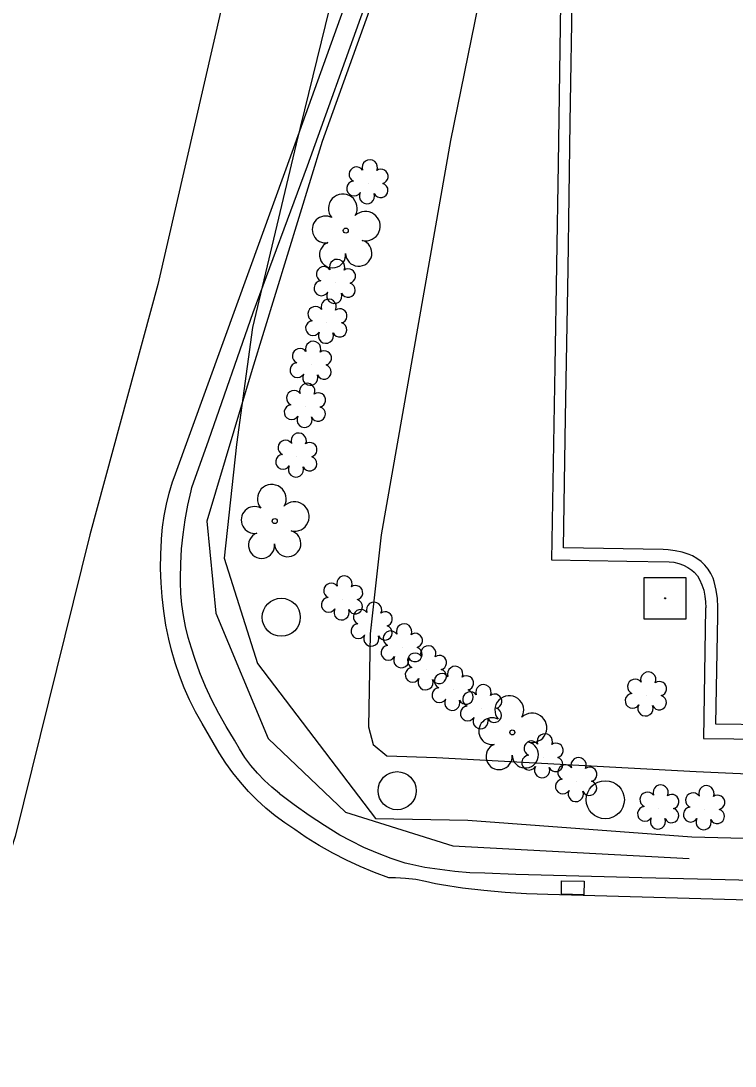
# Model space of a CAD drawing. Extents: x 1614427 to 1617186, y 896524 to 905462.
# Drawn here: x 1616144.4 to 1616236.7, y 899358 to 899493 of the extents above; entities that cross this region are included whole.
import ezdxf

# ---------------------------------------------------------------- set-up
doc = ezdxf.new("R2010")
doc.units = 0
for name, color, linetype in [('Exist Roads Curbs', 7, 'Continuous'), ('Exist Roads EOP', 7, 'Continuous'), ('Exist Roads EOP Other', 7, 'Continuous'), ('Exist Structure Minor Catch Basin', 7, 'Continuous'), ('Exist Utilities Gas UG Line SUE LOS B', 7, 'Continuous'), ('Exist Utilities Other Pole CELL', 7, 'Continuous'), ('Exist Utilities Other Pole With Base CELL', 7, 'Continuous'), ('Exist Utilities Telephone UG FO SUE LOS B', 7, 'Continuous'), ('Exist Utilities Water UG Line SUE LOS B', 7, 'Continuous'), ('Exist Vegetation Shrub CELL', 7, 'Continuous'), ('Exist Vegetation Tree CELL', 7, 'Continuous')]:
    doc.layers.add(name, color=color, linetype=linetype)

msp = doc.modelspace()

# ---------------------------------------------------------------- linework, layer by layer
at = {"layer": 'Exist Roads Curbs'}
for points in [[(1616214.15, 899498.27), (1616213.81, 899474.57), (1616213.36, 899448.4), (1616212.96, 899423.44), (1616222.67, 899423.26), (1616228.13, 899423.18), (1616228.77, 899423.11), (1616229.39, 899422.96), (1616229.99, 899422.74), (1616230.56, 899422.44), (1616231.08, 899422.08), (1616231.39, 899421.83), (1616231.79, 899421.36), (1616232.05, 899420.89), (1616232.37, 899420.2), (1616232.61, 899419.48), (1616232.77, 899418.74), (1616232.86, 899417.99), (1616232.87, 899417.23), (1616232.86, 899417.16), (1616232.6, 899400.33), (1616248.28, 899400.16)], [(1616244.34, 899381.88), (1616224.61, 899382.36), (1616208.35, 899382.78), (1616204.35, 899382.93), (1616202.4, 899383.01), (1616200.45, 899383.16), (1616198.51, 899383.4), (1616196.57, 899383.7), (1616194.65, 899384.09), (1616194.03, 899384.23), (1616192.24, 899384.84), (1616190.47, 899385.52), (1616188.72, 899386.28), (1616187.01, 899387.11), (1616185.62, 899387.85), (1616183.61, 899389.09), (1616181.64, 899390.4), (1616179.71, 899391.77), (1616177.83, 899393.21), (1616177.81, 899393.23), (1616176.81, 899394.05), (1616175.86, 899394.93), (1616174.96, 899395.87), (1616174.12, 899396.86), (1616173.35, 899397.9), (1616172.64, 899398.99), (1616172, 899400.11), (1616170.91, 899401.9), (1616169.96, 899403.58), (1616169.08, 899405.3), (1616168.27, 899407.06), (1616167.54, 899408.84), (1616166.88, 899410.66), (1616166.45, 899412.01), (1616166.02, 899413.39), (1616165.67, 899414.79), (1616165.4, 899416.21), (1616165.2, 899417.64), (1616165.08, 899419.08), (1616165.04, 899420.53), (1616165.04, 899421.03), (1616165.07, 899422.92), (1616165.17, 899424.82), (1616165.36, 899426.71), (1616165.62, 899428.59), (1616165.96, 899430.46), (1616166.39, 899432.31), (1616166.5, 899432.76), (1616168.68, 899438.9), (1616174.42, 899455.37), (1616181.44, 899474.29), (1616188.71, 899494.53)]]:
    msp.add_lwpolyline(points, dxfattribs=at)
at = {"layer": 'Exist Roads EOP'}
msp.add_lwpolyline([(1616239.85, 899379.41), (1616212.49, 899380.19), (1616209.73, 899380.28), (1616206.97, 899380.45), (1616204.21, 899380.7), (1616201.47, 899381.03), (1616198.76, 899381.46), (1616197.98, 899381.59), (1616196.68, 899381.85), (1616195.41, 899382.11), (1616194.11, 899382.26), (1616192.8, 899382.33), (1616191.94, 899382.34), (1616190.08, 899383.03), (1616188.25, 899383.79), (1616186.45, 899384.63), (1616184.69, 899385.54), (1616182.96, 899386.52), (1616181.28, 899387.57), (1616179.8, 899388.57), (1616178.5, 899389.43), (1616177.25, 899390.36), (1616176.05, 899391.35), (1616174.9, 899392.4), (1616173.8, 899393.51), (1616172.76, 899394.68), (1616171.79, 899395.9), (1616170.87, 899397.16), (1616170.03, 899398.47), (1616169.25, 899399.82), (1616167.81, 899402.3), (1616166.97, 899403.8), (1616166.2, 899405.32), (1616165.5, 899406.89), (1616164.88, 899408.48), (1616164.33, 899410.1), (1616163.86, 899411.75), (1616163.52, 899413.16), (1616163.15, 899414.96), (1616162.87, 899416.79), (1616162.65, 899418.62), (1616162.52, 899420.46), (1616162.46, 899422.3), (1616162.47, 899424.14), (1616162.57, 899425.98), (1616162.58, 899426.13), (1616162.71, 899427.63), (1616162.92, 899429.11), (1616163.21, 899430.59), (1616163.57, 899432.04), (1616164.01, 899433.48), (1616164.22, 899434.06), (1616170.52, 899451.48), (1616178.69, 899473.94), (1616186.08, 899494.49)], dxfattribs=at)
at = {"layer": 'Exist Roads EOP Other'}
msp.add_lwpolyline([(1616240.78, 899402.1), (1616234.16, 899402.19), (1616234.45, 899416.2), (1616234.45, 899417.31), (1616234.37, 899418.42), (1616234.2, 899419.52), (1616233.96, 899420.61), (1616233.84, 899421.04), (1616233.55, 899421.65), (1616233.18, 899422.21), (1616232.75, 899422.72), (1616232.27, 899423.19), (1616231.73, 899423.59), (1616231.15, 899423.92), (1616230.73, 899424.11), (1616229.84, 899424.39), (1616228.93, 899424.59), (1616228.01, 899424.71), (1616227.39, 899424.75), (1616214.48, 899424.99), (1616214.76, 899441.82), (1616215.1, 899460.96), (1616215.36, 899479.92), (1616215.66, 899497.93)], dxfattribs=at)
at = {"layer": 'Exist Structure Minor Catch Basin'}
msp.add_lwpolyline([(1616214.26, 899381.97), (1616217.15, 899381.9), (1616217.11, 899380.17), (1616214.22, 899380.25)], close=True, dxfattribs=at)
at = {"layer": 'Exist Utilities Gas UG Line SUE LOS B'}
msp.add_lwpolyline([(1616223.1, 899656.86), (1616211.93, 899614.15), (1616206.41, 899591.28), (1616204.23, 899585.74), (1616199.06, 899556.48), (1616187.46, 899507.75), (1616179.95, 899477.17), (1616174.33, 899453.44), (1616172.28, 899438.3), (1616170.68, 899423.65), (1616174.99, 899410.03), (1616190.2, 899390.02), (1616202.16, 899389.81), (1616231.06, 899387.63), (1616247.84, 899387.2), (1616260.52, 899387.43), (1616264.29, 899386.89), (1616281.13, 899384.3), (1616319.56, 899382.76), (1616367.63, 899381.53), (1616426.12, 899380.09), (1616473.53, 899378.89), (1616513.61, 899378.26), (1616557.59, 899378.05)], dxfattribs=at)
at = {"layer": 'Exist Utilities Other Pole CELL'}
for centre in [(1616178.04, 899416), (1616193.01, 899393.6), (1616219.9, 899392.43)]:
    msp.add_circle(centre, 2.46, dxfattribs=at)
at = {"layer": 'Exist Utilities Other Pole With Base CELL'}
msp.add_line((1616227.62, 899418.45), (1616227.62, 899418.45), dxfattribs=at)
msp.add_lwpolyline([(1616224.9, 899421.15), (1616230.3, 899421.15), (1616230.3, 899415.75), (1616224.9, 899415.75), (1616224.9, 899421.15)], dxfattribs=at)
msp.add_circle((1616227.62, 899418.45), 0.0707, dxfattribs=at)
at = {"layer": 'Exist Utilities Telephone UG FO SUE LOS B'}
for points in [[(1616214.77, 899656.74), (1616205.17, 899614.27), (1616205.67, 899601.57), (1616206.78, 899581.86), (1616202.66, 899555.72), (1616197.61, 899519.87), (1616193.52, 899505.85), (1616183.34, 899477.46), (1616174.27, 899447.99), (1616168.42, 899428.4), (1616169.6, 899416.51), (1616176.34, 899400.32), (1616186.35, 899390.81), (1616200.22, 899386.46), (1616230.73, 899384.85)], [(1616149.45, 899608.3), (1616151.65, 899608.46), (1616188.38, 899611.81), (1616207.68, 899610.63), (1616215.12, 899608.85), (1616216.33, 899607.19), (1616215.47, 899598.51), (1616213.78, 899576.64), (1616212.53, 899561.31), (1616209.31, 899523.67), (1616199.92, 899477.56), (1616190.94, 899426.64), (1616189.51, 899413.84), (1616189.33, 899401.85), (1616189.9, 899399.55), (1616191.66, 899398.1), (1616198.1, 899397.89), (1616231.65, 899396.09), (1616264.93, 899394.59), (1616304.98, 899394.75), (1616347.91, 899394.68), (1616386.98, 899394.33)]]:
    msp.add_lwpolyline(points, dxfattribs=at)
at = {"layer": 'Exist Utilities Water UG Line SUE LOS B'}
msp.add_lwpolyline([(1616205.16, 899658.03), (1616191.69, 899595.33), (1616183.79, 899557.72), (1616173.96, 899510.49), (1616162.12, 899458.99), (1616153.34, 899426.63), (1616143.66, 899387.67), (1616129.79, 899345.08), (1616113.12, 899294), (1616097.38, 899250.2), (1616076.09, 899202.34), (1616057.7, 899163.22), (1616049.64, 899146.8), (1616026.97, 899101.57)], dxfattribs=at)
at = {"layer": 'Exist Vegetation Shrub CELL'}
for p, q in [((1616189.25, 899472.07), (1616189.25, 899472.07)), ((1616185.03, 899459.2), (1616185.03, 899459.2)), ((1616183.94, 899454.06), (1616183.94, 899454.06)), ((1616181.93, 899448.62), (1616181.93, 899448.62)), ((1616181.18, 899443.19), (1616181.18, 899443.19)), ((1616180.07, 899436.77), (1616180.07, 899436.77)), ((1616185.97, 899418.31), (1616185.97, 899418.31)), ((1616189.8, 899414.92), (1616189.8, 899414.92)), ((1616193.68, 899412.13), (1616193.68, 899412.13)), ((1616196.81, 899409.29), (1616196.81, 899409.29)), ((1616200.27, 899406.64), (1616200.27, 899406.64)), ((1616225.22, 899405.91), (1616225.22, 899405.91)), ((1616203.93, 899404.28), (1616203.93, 899404.28)), ((1616211.86, 899397.93), (1616211.86, 899397.93)), ((1616216.22, 899394.85), (1616216.22, 899394.85)), ((1616226.82, 899391.32), (1616226.82, 899391.32)), ((1616232.73, 899391.22), (1616232.73, 899391.22))]:
    msp.add_line(p, q, dxfattribs=at)
for centre, radius, start, end in [((1616187.77, 899473.2), 0.968, 35.8908, 245.4216), ((1616189.48, 899474.11), 0.99, 334.8391, 200.4717), ((1616190.92, 899472.94), 0.929, 284.4567, 126.0861), ((1616187.45, 899471.37), 0.955, 95.1099, 327.9534), ((1616190.89, 899471.14), 0.937, 204.9913, 73.4601), ((1616189.12, 899470.39), 0.984, 151.2797, 21.387), ((1616185.26, 899461.24), 0.99, 334.8391, 200.4717), ((1616183.55, 899460.32), 0.968, 35.8908, 245.4216), ((1616186.7, 899460.07), 0.929, 284.4567, 126.0861), ((1616183.23, 899458.49), 0.955, 95.1099, 327.9534), ((1616186.67, 899458.27), 0.937, 204.9913, 73.4601), ((1616184.9, 899457.51), 0.984, 151.2797, 21.387), ((1616184.17, 899456.1), 0.99, 334.8391, 200.4717), ((1616182.46, 899455.18), 0.968, 35.8908, 245.4216), ((1616185.61, 899454.93), 0.929, 284.4567, 126.0861), ((1616182.14, 899453.35), 0.955, 95.1099, 327.9534), ((1616185.58, 899453.13), 0.937, 204.9913, 73.4601), ((1616183.81, 899452.37), 0.984, 151.2797, 21.387), ((1616182.16, 899450.66), 0.99, 334.8391, 200.4717), ((1616180.45, 899449.75), 0.968, 35.8908, 245.4216), ((1616183.6, 899449.49), 0.929, 284.4567, 126.0861), ((1616180.13, 899447.92), 0.955, 95.1099, 327.9534), ((1616183.57, 899447.69), 0.937, 204.9913, 73.4601), ((1616181.8, 899446.94), 0.984, 151.2797, 21.387), ((1616181.41, 899445.23), 0.99, 334.8391, 200.4717), ((1616179.69, 899444.32), 0.968, 35.8908, 245.4216), ((1616182.85, 899444.06), 0.929, 284.4567, 126.0861), ((1616179.38, 899442.49), 0.955, 95.1099, 327.9534), ((1616182.81, 899442.26), 0.937, 204.9913, 73.4601), ((1616181.05, 899441.51), 0.984, 151.2797, 21.387), ((1616178.59, 899437.9), 0.968, 35.8908, 245.4216), ((1616180.3, 899438.81), 0.99, 334.8391, 200.4717), ((1616181.74, 899437.64), 0.929, 284.4567, 126.0861), ((1616178.27, 899436.07), 0.955, 95.1099, 327.9534), ((1616181.71, 899435.84), 0.937, 204.9913, 73.4601), ((1616179.94, 899435.09), 0.984, 151.2797, 21.387), ((1616186.2, 899420.35), 0.99, 334.8391, 200.4717), ((1616184.49, 899419.44), 0.968, 35.8908, 245.4216), ((1616187.64, 899419.18), 0.929, 284.4567, 126.0861), ((1616184.17, 899417.61), 0.955, 95.1099, 327.9534), ((1616187.6, 899417.38), 0.937, 204.9913, 73.4601), ((1616190.03, 899416.96), 0.99, 334.8391, 200.4717), ((1616185.84, 899416.63), 0.984, 151.2797, 21.387), ((1616188.32, 899416.05), 0.968, 35.8908, 245.4216), ((1616191.47, 899415.79), 0.929, 284.4567, 126.0861), ((1616188, 899414.21), 0.955, 95.1099, 327.9534), ((1616191.44, 899413.99), 0.937, 204.9913, 73.4601), ((1616193.91, 899414.17), 0.99, 334.8391, 200.4717), ((1616189.67, 899413.24), 0.984, 151.2797, 21.387), ((1616192.19, 899413.26), 0.968, 35.8908, 245.4216), ((1616195.35, 899413), 0.929, 284.4567, 126.0861), ((1616191.88, 899411.42), 0.955, 95.1099, 327.9534), ((1616195.31, 899411.2), 0.937, 204.9913, 73.4601), ((1616197.04, 899411.33), 0.99, 334.8391, 200.4717), ((1616193.55, 899410.45), 0.984, 151.2797, 21.387), ((1616195.32, 899410.41), 0.968, 35.8908, 245.4216), ((1616198.48, 899410.15), 0.929, 284.4567, 126.0861), ((1616195.01, 899408.58), 0.955, 95.1099, 327.9534), ((1616198.44, 899408.36), 0.937, 204.9913, 73.4601), ((1616200.5, 899408.68), 0.99, 334.8391, 200.4717), ((1616196.68, 899407.6), 0.984, 151.2797, 21.387), ((1616198.79, 899407.76), 0.968, 35.8908, 245.4216), ((1616201.95, 899407.51), 0.929, 284.4567, 126.0861), ((1616223.74, 899407.04), 0.968, 35.8908, 245.4216), ((1616225.45, 899407.95), 0.99, 334.8391, 200.4717), ((1616226.89, 899406.78), 0.929, 284.4567, 126.0861), ((1616198.47, 899405.93), 0.955, 95.1099, 327.9534), ((1616201.91, 899405.71), 0.937, 204.9913, 73.4601), ((1616202.45, 899405.41), 0.968, 35.8908, 245.4216), ((1616204.16, 899406.32), 0.99, 334.8391, 200.4717), ((1616200.14, 899404.95), 0.984, 151.2797, 21.387), ((1616205.6, 899405.15), 0.929, 284.4567, 126.0861), ((1616223.42, 899405.2), 0.955, 95.1099, 327.9534), ((1616226.86, 899404.98), 0.937, 204.9913, 73.4601), ((1616202.13, 899403.57), 0.955, 95.1099, 327.9534), ((1616205.57, 899403.35), 0.937, 204.9913, 73.4601), ((1616225.09, 899404.23), 0.984, 151.2797, 21.387), ((1616203.8, 899402.59), 0.984, 151.2797, 21.387), ((1616212.09, 899399.97), 0.99, 334.8391, 200.4717), ((1616210.37, 899399.06), 0.968, 35.8908, 245.4216), ((1616213.53, 899398.8), 0.929, 284.4567, 126.0861), ((1616210.06, 899397.22), 0.955, 95.1099, 327.9534), ((1616213.49, 899397), 0.937, 204.9913, 73.4601), ((1616214.73, 899395.98), 0.968, 35.8908, 245.4216), ((1616216.45, 899396.89), 0.99, 334.8391, 200.4717), ((1616211.73, 899396.24), 0.984, 151.2797, 21.387), ((1616217.89, 899395.72), 0.929, 284.4567, 126.0861), ((1616214.42, 899394.15), 0.955, 95.1099, 327.9534), ((1616217.85, 899393.92), 0.937, 204.9913, 73.4601), ((1616227.05, 899393.36), 0.99, 334.8391, 200.4717), ((1616232.96, 899393.26), 0.99, 334.8391, 200.4717), ((1616216.09, 899393.17), 0.984, 151.2797, 21.387), ((1616225.34, 899392.45), 0.968, 35.8908, 245.4216), ((1616228.49, 899392.19), 0.929, 284.4567, 126.0861), ((1616231.24, 899392.35), 0.968, 35.8908, 245.4216), ((1616234.4, 899392.09), 0.929, 284.4567, 126.0861), ((1616225.02, 899390.61), 0.955, 95.1099, 327.9534), ((1616228.46, 899390.39), 0.937, 204.9913, 73.4601), ((1616230.93, 899390.51), 0.955, 95.1099, 327.9534), ((1616234.36, 899390.29), 0.937, 204.9913, 73.4601), ((1616226.69, 899389.63), 0.984, 151.2797, 21.387), ((1616232.6, 899389.53), 0.984, 151.2797, 21.387)]:
    msp.add_arc(centre, radius, start, end, dxfattribs=at)
at = {"layer": 'Exist Vegetation Tree CELL'}
for p, q in [((1616186.38, 899465.94), (1616186.38, 899465.94)), ((1616177.2, 899428.42), (1616177.2, 899428.42)), ((1616207.89, 899401.13), (1616207.89, 899401.13))]:
    msp.add_line(p, q, dxfattribs=at)
for centre in [(1616186.38, 899465.94), (1616177.2, 899428.42), (1616207.89, 899401.13)]:
    msp.add_circle(centre, 0.326, dxfattribs=at)
for centre, radius, start, end in [((1616185.99, 899468.81), 1.86, 330.1651, 219.7134), ((1616183.77, 899466.09), 1.73, 62.6636, 279.3457), ((1616188.93, 899466.52), 1.9, 257.1011, 134.1999), ((1616188.05, 899463.04), 1.7, 181.2822, 74.56), ((1616184.67, 899462.82), 1.69, 111.5671, 6.231), ((1616176.82, 899431.29), 1.86, 330.1651, 219.7134), ((1616179.75, 899429.01), 1.9, 257.1011, 134.1999), ((1616174.6, 899428.57), 1.73, 62.6636, 279.3457), ((1616175.5, 899425.3), 1.69, 111.5671, 6.231), ((1616178.88, 899425.52), 1.7, 181.2822, 74.56), ((1616207.5, 899404.01), 1.86, 330.1651, 219.7134), ((1616205.28, 899401.29), 1.73, 62.6636, 279.3457), ((1616210.44, 899401.72), 1.9, 257.1011, 134.1999), ((1616209.56, 899398.23), 1.7, 181.2822, 74.56), ((1616206.18, 899398.01), 1.69, 111.5671, 6.231)]:
    msp.add_arc(centre, radius, start, end, dxfattribs=at)

doc.saveas('drawing.dxf')
